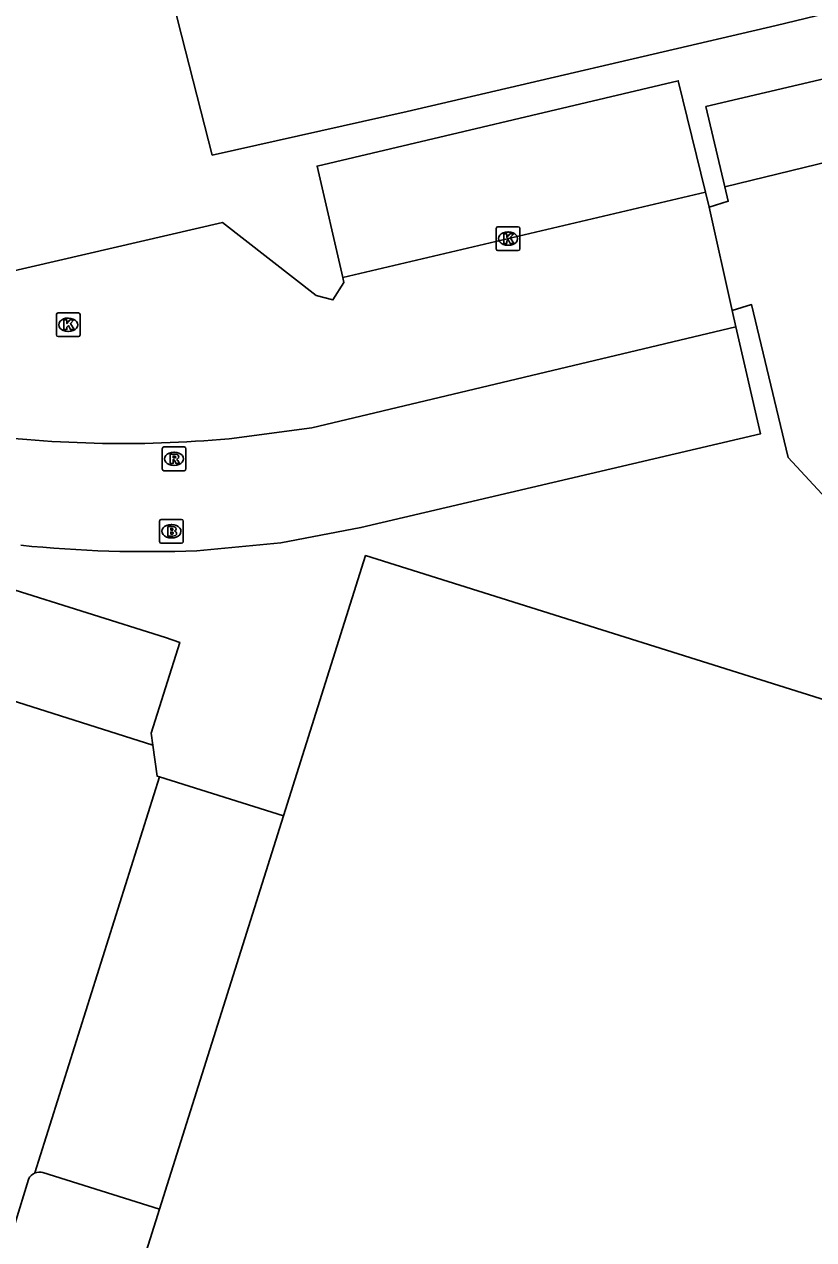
# Model space of a CAD drawing. Extents: x 160676 to 161153, y 383244 to 383713.
# Drawn here: x 160953.5 to 160986.7, y 383392.6 to 383443.8 of the extents above; entities that cross this region are included whole.
import ezdxf

# ---------------------------------------------------------------- set-up
doc = ezdxf.new("R2010")
doc.units = 0
for name, color, linetype in [('IMGEO_Brandkraan', 7, 'Continuous'), ('IMGEO_Kolk', 7, 'Continuous'), ('IMGEO_Pand', 7, 'Continuous'), ('IMGEO_Parkeervlak_gesloten', 7, 'Continuous'), ('IMGEO_Parkeervlak_open', 7, 'Continuous'), ('IMGEO_Rijbaan_lokaal_open', 7, 'Continuous'), ('IMGEO_Rioolput', 7, 'Continuous'), ('IMGEO_Voetpad_open', 7, 'Continuous')]:
    doc.layers.add(name, color=color, linetype=linetype)

msp = doc.modelspace()

# ---------------------------------------------------------------- linework, layer by layer
at = {"layer": 'IMGEO_Brandkraan'}
for p, q in [((160959.179, 383422.014), (160959.179, 383422.866)), ((160959.254, 383422.94), (160960.106, 383422.94)), ((160959.667, 383422.72), (160959.692, 383422.72)), ((160960.18, 383422.866), (160960.18, 383422.014)), ((160959.69, 383422.16), (160959.665, 383422.16)), ((160960.106, 383421.94), (160959.254, 383421.94))]:
    msp.add_line(p, q, dxfattribs=at)
for points in [[(160959.179, 383422.014), (160959.179, 383422.866)], [(160959.254, 383422.94), (160960.106, 383422.94)], [(160959.527, 383422.64), (160959.527, 383422.24), (160959.74, 383422.24)], [(160959.758, 383422.64), (160959.527, 383422.64)], [(160960.18, 383422.866), (160960.18, 383422.014)], [(160959.706, 383422.559), (160959.652, 383422.559), (160959.652, 383422.483)], [(160959.652, 383422.483), (160959.705, 383422.483)], [(160959.714, 383422.407), (160959.652, 383422.407), (160959.652, 383422.326)], [(160959.652, 383422.326), (160959.714, 383422.326)], [(160960.106, 383421.94), (160959.254, 383421.94)]]:
    msp.add_lwpolyline(points, dxfattribs=at)
for centre, radius, start, end in [((160959.256, 383422.864), 0.0765, 91.552, 178.448), ((160959.256, 383422.864), 0.0765, 91.552, 178.448), ((160959.762, 383422.495), 0.145, 59.4692, 91.5367), ((160959.787, 383422.542), 0.0922, 285.5137, 58.1501), ((160960.104, 383422.864), 0.0765, 1.552, 88.448), ((160960.104, 383422.864), 0.0765, 1.552, 88.448), ((160959.707, 383422.521), 0.0379, 267.8285, 90.9355), ((160959.715, 383422.366), 0.0404, 269.8759, 90.5077), ((160959.746, 383422.491), 0.251, 268.6676, 293.5347), ((160959.792, 383422.35), 0.105, 301.3115, 78.989), ((160959.256, 383422.016), 0.0765, 181.552, 268.448), ((160959.256, 383422.016), 0.0765, 181.552, 268.448), ((160960.104, 383422.016), 0.0765, 271.552, 358.448), ((160960.104, 383422.016), 0.0765, 271.552, 358.448)]:
    msp.add_arc(centre, radius, start, end, dxfattribs=at)
for centre, major_axis, ratio, start_param, end_param in [((160959.666, 383422.44), (-0.387, 0.002), 0.722429, 4.712389, 7.853982), ((160959.691, 383422.44), (-0.39, 0.002), 0.717154, 1.570796, 4.712389)]:
    msp.add_ellipse(centre, major_axis=major_axis, ratio=ratio, start_param=start_param, end_param=end_param, dxfattribs=at)
at = {"layer": 'IMGEO_Kolk'}
for p, q in [((160973.351, 383434.332), (160973.351, 383435.184)), ((160973.426, 383435.258), (160974.278, 383435.258)), ((160973.839, 383435.038), (160973.864, 383435.038)), ((160974.352, 383435.184), (160974.352, 383434.332)), ((160973.862, 383434.478), (160973.837, 383434.478)), ((160974.278, 383434.258), (160973.426, 383434.258)), ((160954.835, 383430.708), (160954.835, 383431.56)), ((160954.91, 383431.634), (160955.762, 383431.634)), ((160955.323, 383431.414), (160955.348, 383431.414)), ((160955.836, 383431.56), (160955.836, 383430.708)), ((160955.346, 383430.854), (160955.321, 383430.854)), ((160955.762, 383430.634), (160954.91, 383430.634))]:
    msp.add_line(p, q, dxfattribs=at)
for points in [[(160973.351, 383434.332), (160973.351, 383435.184)], [(160973.426, 383435.258), (160974.278, 383435.258)], [(160973.672, 383434.958), (160973.795, 383434.958), (160973.795, 383434.807), (160973.925, 383434.958), (160974.089, 383434.958), (160973.943, 383434.807), (160974.096, 383434.558), (160973.944, 383434.558), (160973.859, 383434.722), (160973.795, 383434.655), (160973.795, 383434.558), (160973.672, 383434.558), (160973.672, 383434.958)], [(160974.352, 383435.184), (160974.352, 383434.332)], [(160974.278, 383434.258), (160973.426, 383434.258)], [(160954.835, 383430.708), (160954.835, 383431.56)], [(160954.91, 383431.634), (160955.762, 383431.634)], [(160955.156, 383431.334), (160955.279, 383431.334), (160955.279, 383431.183), (160955.409, 383431.334), (160955.573, 383431.334), (160955.427, 383431.183), (160955.58, 383430.934), (160955.428, 383430.934), (160955.343, 383431.098), (160955.279, 383431.031), (160955.279, 383430.934), (160955.156, 383430.934), (160955.156, 383431.334)], [(160955.836, 383431.56), (160955.836, 383430.708)], [(160955.762, 383430.634), (160954.91, 383430.634)]]:
    msp.add_lwpolyline(points, dxfattribs=at)
for centre, start, end in [((160973.428, 383435.182), 91.552, 178.448), ((160973.428, 383435.182), 91.552, 178.448), ((160974.276, 383435.182), 1.552, 88.448), ((160974.276, 383435.182), 1.552, 88.448), ((160973.428, 383434.334), 181.552, 268.448), ((160973.428, 383434.334), 181.552, 268.448), ((160974.276, 383434.334), 271.552, 358.448), ((160974.276, 383434.334), 271.552, 358.448), ((160954.912, 383431.558), 91.552, 178.448), ((160954.912, 383431.558), 91.552, 178.448), ((160955.76, 383431.558), 1.552, 88.448), ((160955.76, 383431.558), 1.552, 88.448), ((160954.912, 383430.71), 181.552, 268.448), ((160954.912, 383430.71), 181.552, 268.448), ((160955.76, 383430.71), 271.552, 358.448), ((160955.76, 383430.71), 271.552, 358.448)]:
    msp.add_arc(centre, 0.0765, start, end, dxfattribs=at)
for centre, major_axis, ratio, start_param, end_param in [((160973.838, 383434.758), (-0.387, 0.002), 0.722429, 4.712389, 7.853982), ((160973.863, 383434.758), (-0.39, 0.002), 0.717154, 1.570796, 4.712389), ((160955.322, 383431.134), (-0.387, 0.002), 0.722429, 4.712389, 7.853982), ((160955.347, 383431.134), (-0.39, 0.002), 0.717154, 1.570796, 4.712389)]:
    msp.add_ellipse(centre, major_axis=major_axis, ratio=ratio, start_param=start_param, end_param=end_param, dxfattribs=at)
at = {"layer": 'IMGEO_Pand'}
for points in [[(160964.397, 383410.461), (160967.849, 383421.416), (160990.957, 383414.155)], [(160959.18, 383393.905), (160964.397, 383410.461)], [(160956.878, 383386.599), (160959.18, 383393.905)]]:
    msp.add_lwpolyline(points, dxfattribs=at)
at = {"layer": 'IMGEO_Parkeervlak_gesloten'}
msp.add_lwpolyline([(161010.691, 383452.436), (161010.431, 383452.481), (161007.919, 383451.629), (161008.407, 383449.21), (161000.128, 383447.369), (160985.135, 383443.735), (160969.602, 383440.105), (160961.401, 383438.272), (160959.945, 383443.924), (160957.181, 383455.143), (160948.323, 383453.092), (160940.889, 383451.334), (160925.647, 383447.762), (160912.456, 383444.655), (160912.313, 383445.09)], dxfattribs=at)
at = {"layer": 'IMGEO_Parkeervlak_open'}
for points in [[(160982.974, 383436.943), (160982.179, 383440.314), (160996.107, 383443.592), (161000.166, 383442.832)], [(160966.89, 383433.116), (160965.814, 383437.812), (160981.012, 383441.403), (160982.155, 383436.716)], [(160983.444, 383431.053), (160984.48, 383426.546), (160967.658, 383422.598), (160964.284, 383421.956), (160960.75, 383421.622)], [(160952.833, 383420.05), (160959.432, 383417.969), (160960.033, 383417.764), (160958.824, 383413.95), (160958.896, 383413.432)], [(160964.397, 383410.461), (160959.179, 383412.106)]]:
    msp.add_lwpolyline(points, dxfattribs=at)
msp.add_arc((160958.711, 383475.566), 53.983, 264.2934, 272.1649, dxfattribs=at)
at = {"layer": 'IMGEO_Rijbaan_lokaal_open'}
for points in [[(160966.89, 383433.116), (160966.937, 383432.909), (160966.474, 383432.18), (160965.766, 383432.365), (160961.834, 383435.436), (160951.457, 383433.034), (160934.63, 383438.001), (160915.704, 383443.719), (160912.495, 383433.743), (160909.469, 383424.262), (160909.234, 383423.484), (160915.017, 383421.657), (160914.857, 383421.125)], [(160982.974, 383436.943), (161002.961, 383441.809), (161003.933, 383442.245)], [(160982.31, 383436.079), (160983.118, 383436.334), (160982.974, 383436.943)], [(160982.155, 383436.716), (160966.89, 383433.116)], [(160982.31, 383436.079), (160982.155, 383436.716)], [(160983.287, 383431.735), (160982.31, 383436.079)], [(160993.778, 383416.768), (160985.645, 383425.552), (160984.098, 383431.98), (160983.287, 383431.735)], [(160983.287, 383431.735), (160983.444, 383431.053)], [(160962.106, 383426.339), (160965.594, 383426.801), (160983.444, 383431.053)], [(160958.896, 383413.432), (160917.235, 383426.675)], [(160958.896, 383413.432), (160959.074, 383412.139), (160959.179, 383412.106)], [(160959.179, 383412.106), (160953.936, 383395.434)], [(160953.656, 383395.162), (160953.088, 383393.275), (160952.825, 383393.358)]]:
    msp.add_lwpolyline(points, dxfattribs=at)
for centre, radius, start, end in [((160957.664, 383473.937), 47.805, 261.6989, 275.3319), ((160954.124, 383394.961), 0.509, 111.6285, 156.7109)]:
    msp.add_arc(centre, radius, start, end, dxfattribs=at)
at = {"layer": 'IMGEO_Rioolput'}
for p, q in [((160959.289, 383425.064), (160959.289, 383425.916)), ((160959.364, 383425.99), (160960.216, 383425.99)), ((160959.777, 383425.77), (160959.802, 383425.77)), ((160960.29, 383425.916), (160960.29, 383425.064)), ((160959.8, 383425.21), (160959.775, 383425.21)), ((160960.216, 383424.99), (160959.364, 383424.99))]:
    msp.add_line(p, q, dxfattribs=at)
for points in [[(160959.289, 383425.064), (160959.289, 383425.916)], [(160959.364, 383425.99), (160960.216, 383425.99)], [(160959.878, 383425.688), (160959.626, 383425.69), (160959.626, 383425.29)], [(160960.29, 383425.916), (160960.29, 383425.064)], [(160959.626, 383425.29), (160959.75, 383425.29), (160959.75, 383425.452), (160959.761, 383425.452)], [(160959.804, 383425.609), (160959.75, 383425.609), (160959.75, 383425.528)], [(160959.75, 383425.528), (160959.802, 383425.528)], [(160959.808, 383425.423), (160959.879, 383425.29), (160960.019, 383425.29), (160959.954, 383425.416)], [(160960.216, 383424.99), (160959.364, 383424.99)]]:
    msp.add_lwpolyline(points, dxfattribs=at)
for centre, radius, start, end in [((160959.366, 383425.914), 0.0765, 91.552, 178.448), ((160959.366, 383425.914), 0.0765, 91.552, 178.448), ((160959.877, 383425.578), 0.109, 350.3612, 89.416), ((160960.214, 383425.914), 0.0765, 1.552, 88.448), ((160960.214, 383425.914), 0.0765, 1.552, 88.448), ((160959.76, 383425.399), 0.0533, 26.0293, 88.6989), ((160959.786, 383425.717), 0.19, 274.7715, 282.9687), ((160959.81, 383425.513), 0.0964, 77.0061, 93.1865), ((160959.824, 383425.57), 0.0378, 276.6634, 79.6772), ((160959.875, 383425.578), 0.112, 277.5842, 350.9817), ((160959.859, 383425.363), 0.108, 29.5134, 73.7905), ((160959.366, 383425.066), 0.0765, 181.552, 268.448), ((160959.366, 383425.066), 0.0765, 181.552, 268.448), ((160960.214, 383425.066), 0.0765, 271.552, 358.448), ((160960.214, 383425.066), 0.0765, 271.552, 358.448)]:
    msp.add_arc(centre, radius, start, end, dxfattribs=at)
for centre, major_axis, ratio, start_param, end_param in [((160959.776, 383425.49), (-0.387, 0.002), 0.722429, 4.712389, 7.853982), ((160959.801, 383425.49), (-0.39, 0.002), 0.717154, 1.570796, 4.712389)]:
    msp.add_ellipse(centre, major_axis=major_axis, ratio=ratio, start_param=start_param, end_param=end_param, dxfattribs=at)
at = {"layer": 'IMGEO_Voetpad_open'}
msp.add_lwpolyline([(160954.266, 383395.451), (160959.18, 383393.905)], dxfattribs=at)
msp.add_arc((160954.126, 383394.961), 0.51, 74.0387, 111.8593, dxfattribs=at)

doc.saveas('drawing.dxf')
